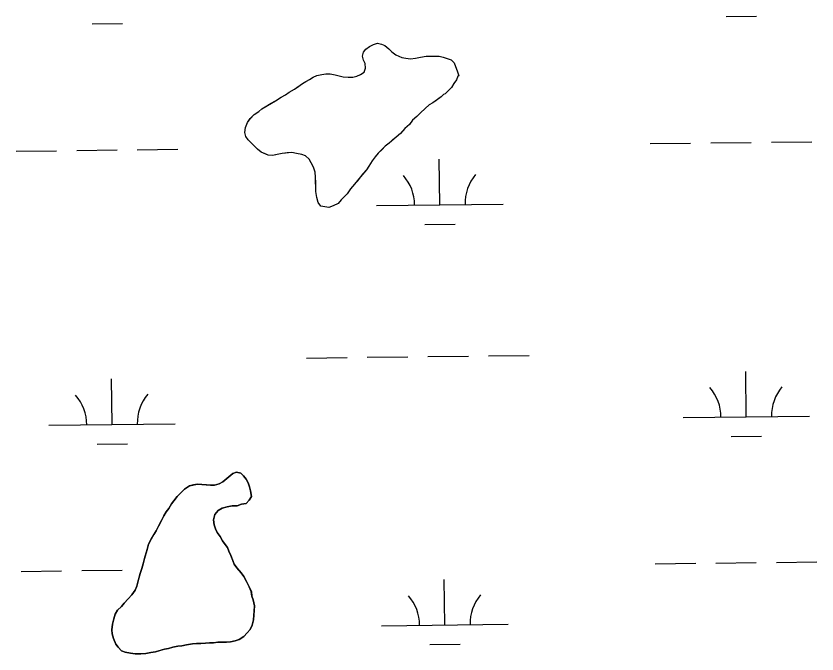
# Model space of a CAD drawing. Extents: x 3694830 to 3732949, y 415201 to 440970.
# Drawn here: x 3716419 to 3717053, y 436717 to 437222 of the extents above; entities that cross this region are included whole.
import ezdxf

# ---------------------------------------------------------------- set-up
doc = ezdxf.new("R2010")
doc.units = 0
doc.layers.add('V-TOPO-SHOR', color=7, linetype='Continuous')
doc.layers.add('V-WETL-SWMP', color=7, linetype='Continuous')

msp = doc.modelspace()

# ---------------------------------------------------------------- linework, layer by layer
at = {"layer": 'V-TOPO-SHOR'}
for points in [[(3716695.71, 437181.03), (3716695.29, 437184.58), (3716694.08, 437187.33), (3716693.27, 437190.48), (3716694.03, 437193.64), (3716695.99, 437196.02), (3716698.73, 437198.02), (3716701.87, 437199.62), (3716705.02, 437200.83), (3716708.18, 437200.07), (3716710.95, 437198.91), (3716714.13, 437196.17), (3716716.52, 437193.83), (3716719.69, 437191.49), (3716724.44, 437189.55), (3716727.61, 437188.79), (3716731.16, 437188.42), (3716735.1, 437188.85), (3716739.04, 437189.67), (3716743.77, 437190.5), (3716747.71, 437190.53), (3716750.87, 437190.56), (3716754.02, 437190.58), (3716757.19, 437189.82), (3716760.35, 437188.66), (3716763.52, 437187.51), (3716765.9, 437185.16), (3716768.33, 437178.08)], [(3716768.33, 437178.08), (3716769.54, 437174.93), (3716768.75, 437174.53), (3716767.59, 437171.76), (3716765.64, 437168.98), (3716763.7, 437165.81), (3716761.35, 437163.42), (3716758.61, 437160.64), (3716757.43, 437160.24), (3716755.47, 437158.25), (3716751.55, 437155.45), (3716748.81, 437153.46), (3716746.06, 437151.86), (3716742.92, 437149.07), (3716739.4, 437145.89), (3716736.27, 437142.7), (3716732.74, 437139.91), (3716730.4, 437136.34), (3716726.88, 437133.16), (3716723.36, 437129.18), (3716719.83, 437126.39), (3716717.09, 437124), (3716714.35, 437121.61), (3716711.21, 437119.22), (3716708.48, 437116.44), (3716705.74, 437113.65), (3716703.39, 437110.87), (3716701.05, 437107.7), (3716698.33, 437103.33), (3716696.38, 437100.56), (3716693.64, 437097.38), (3716691.69, 437094.99), (3716688.96, 437091.42), (3716687, 437089.04), (3716683.88, 437085.46), (3716681.15, 437081.49), (3716678.8, 437079.11), (3716676.45, 437076.72), (3716674.11, 437073.94), (3716670.18, 437071.94), (3716666.64, 437070.72), (3716663.48, 437071.09), (3716660.32, 437071.85), (3716658.32, 437074.6), (3716657.11, 437078.53), (3716656.28, 437083.26), (3716656.25, 437086.81), (3716656.22, 437090.36), (3716656.19, 437094.7), (3716655.76, 437098.64), (3716654.54, 437102.58), (3716652.54, 437106.11), (3716650.94, 437108.86), (3716648.16, 437111.6), (3716645.38, 437112.76), (3716641.04, 437113.51), (3716637.48, 437114.28), (3716633.54, 437113.85), (3716629.6, 437113.42), (3716625.66, 437112.6), (3716622.12, 437111.78), (3716618.56, 437112.15), (3716615.79, 437113.31), (3716613.02, 437114.47), (3716610.24, 437116.81), (3716607.85, 437119.16), (3716605.07, 437121.9), (3716602.68, 437124.24), (3716601.08, 437126.99), (3716600.27, 437130.14), (3716600.63, 437134.09), (3716602.18, 437138.05), (3716604.52, 437141.22), (3716607.65, 437144.41), (3716611.18, 437146.8), (3716613.53, 437148.79), (3716616.27, 437150.4), (3716620.99, 437153.2), (3716624.52, 437155.2), (3716628.84, 437157.99), (3716632.37, 437159.99), (3716635.12, 437161.99), (3716639.44, 437164.39), (3716642.97, 437166.79), (3716645.71, 437168.78), (3716648.46, 437170.39), (3716651.21, 437171.98), (3716654.35, 437173.98), (3716657.1, 437175.19), (3716661.04, 437176.01), (3716664.19, 437176.43), (3716667.74, 437176.46), (3716671.69, 437175.7), (3716674.85, 437174.94), (3716678.02, 437174.18), (3716681.96, 437173.82), (3716685.52, 437173.85), (3716688.67, 437174.66), (3716691.81, 437175.87), (3716694.56, 437177.86), (3716695.71, 437181.03)], [(3716576.45, 436827.52), (3716578.96, 436830.81), (3716582.22, 436832.65), (3716586.21, 436833.78), (3716590.2, 436834.54), (3716594.2, 436834.57), (3716597.47, 436835.69), (3716601.1, 436836.45), (3716603.62, 436839.01), (3716605.41, 436841.93), (3716604.65, 436846.29), (3716603.9, 436849.56), (3716602.78, 436852.82), (3716601.3, 436855.72), (3716599.1, 436858.24), (3716596.9, 436860.41), (3716593.62, 436861.1), (3716590.72, 436859.99), (3716582.78, 436853.38)], [(3716582.78, 436853.38), (3716579.88, 436851.9), (3716576.25, 436850.78), (3716572.98, 436850.76), (3716569.71, 436851.09), (3716566.07, 436851.43), (3716562.8, 436851.76), (3716559.53, 436851.01), (3716556.26, 436850.26), (3716552.29, 436847.68), (3716549.4, 436844.75), (3716546.52, 436841.81), (3716544, 436838.52), (3716542.2, 436835.96), (3716540.05, 436832.31), (3716537.89, 436829.74), (3716536.1, 436826.46), (3716534.31, 436822.81), (3716531.8, 436818.42), (3716530.02, 436814.77), (3716528.22, 436811.85), (3716526.07, 436808.2), (3716523.92, 436804.18), (3716522.87, 436799.81), (3716521.8, 436796.53), (3716520.74, 436792.88), (3716519.69, 436788.51), (3716518.63, 436784.87), (3716517.21, 436780.86), (3716515.8, 436775.39), (3716514.74, 436771.02), (3716513.31, 436767.74), (3716510.8, 436764.08), (3716507.92, 436760.78), (3716504.67, 436757.48), (3716502.51, 436754.92), (3716499.27, 436751.99), (3716497.48, 436748.7), (3716496.41, 436745.05), (3716495.36, 436740.68), (3716495.03, 436736.32), (3716495.06, 436733.05), (3716496.18, 436729.42), (3716498.03, 436725.07), (3716499.87, 436722.54), (3716502.44, 436719.66), (3716505.36, 436718.59), (3716509.73, 436717.9), (3716513.37, 436717.2), (3716517.73, 436717.24), (3716521.73, 436717.63), (3716525.72, 436718.39), (3716529.35, 436718.79), (3716532.98, 436719.91), (3716536.6, 436721.03), (3716539.87, 436721.42), (3716543.14, 436722.54), (3716547.13, 436723.29), (3716550.4, 436723.69), (3716554.03, 436724.44), (3716558.75, 436725.21), (3716562.02, 436725.6), (3716565.29, 436725.63), (3716568.92, 436725.66), (3716572.19, 436726.05), (3716575.46, 436726.07), (3716578.73, 436726.47), (3716582, 436726.49), (3716585.64, 436726.52), (3716588.91, 436726.91), (3716592.54, 436727.67), (3716595.8, 436728.79), (3716599.42, 436731), (3716601.94, 436733.93), (3716604.46, 436736.49), (3716605.89, 436740.14), (3716606.95, 436744.15), (3716607.28, 436747.79), (3716607.61, 436751.06), (3716607.94, 436755.43), (3716606.81, 436760.14), (3716605.7, 436763.04), (3716605.3, 436766.68), (3716603.46, 436770.3), (3716601.6, 436774.64), (3716599.39, 436778.62), (3716597.18, 436781.51), (3716593.88, 436785.49), (3716591.68, 436788.38), (3716590.56, 436791.28), (3716589.07, 436795.26), (3716587.59, 436798.52), (3716586.48, 436801.42), (3716584.64, 436803.95), (3716582.43, 436806.84), (3716580.59, 436810.1), (3716578.38, 436813.35), (3716576.9, 436816.25), (3716575.78, 436819.51), (3716575.39, 436823.51), (3716576.45, 436827.52)]]:
    msp.add_lwpolyline(points, dxfattribs=at)
at = {"layer": 'V-WETL-SWMP'}
for p, q in [((3716981.17, 437222), (3717005.17, 437222.28)), ((3716479.3, 437216.01), (3716503.3, 437216.3)), ((3716695.98, 437196.02), (3716698.73, 437198.02)), ((3716698.73, 437198.02), (3716701.87, 437199.62)), ((3716701.87, 437199.62), (3716705.02, 437200.83)), ((3716705.02, 437200.83), (3716708.18, 437200.07)), ((3716708.18, 437200.07), (3716710.95, 437198.91)), ((3716710.95, 437198.91), (3716714.13, 437196.17)), ((3716693.27, 437190.48), (3716694.03, 437193.64)), ((3716694.03, 437193.64), (3716695.98, 437196.02)), ((3716714.13, 437196.17), (3716716.52, 437193.83)), ((3716716.52, 437193.83), (3716719.69, 437191.49)), ((3716719.69, 437191.49), (3716724.44, 437189.55)), ((3716694.08, 437187.33), (3716693.27, 437190.48)), ((3716695.29, 437184.58), (3716694.08, 437187.33)), ((3716724.44, 437189.55), (3716727.61, 437188.79)), ((3716727.61, 437188.79), (3716731.16, 437188.42)), ((3716731.16, 437188.42), (3716735.1, 437188.85)), ((3716735.1, 437188.85), (3716739.04, 437189.67)), ((3716739.04, 437189.67), (3716743.77, 437190.5)), ((3716743.77, 437190.5), (3716754.02, 437190.58)), ((3716754.02, 437190.58), (3716757.19, 437189.82)), ((3716757.19, 437189.82), (3716763.52, 437187.51)), ((3716763.52, 437187.51), (3716765.9, 437185.16)), ((3716765.9, 437185.16), (3716768.33, 437178.08)), ((3716694.56, 437177.87), (3716695.71, 437181.03)), ((3716695.71, 437181.03), (3716695.29, 437184.58)), ((3716651.21, 437171.99), (3716654.35, 437173.98)), ((3716654.35, 437173.98), (3716657.1, 437175.19)), ((3716657.1, 437175.19), (3716661.04, 437176.01)), ((3716661.04, 437176.01), (3716664.19, 437176.43)), ((3716664.19, 437176.43), (3716667.74, 437176.46)), ((3716667.74, 437176.46), (3716671.69, 437175.7)), ((3716671.69, 437175.7), (3716678.02, 437174.18)), ((3716678.02, 437174.18), (3716681.97, 437173.82)), ((3716681.97, 437173.82), (3716685.52, 437173.85)), ((3716685.52, 437173.85), (3716688.67, 437174.66)), ((3716688.67, 437174.66), (3716691.81, 437175.87)), ((3716691.81, 437175.87), (3716694.56, 437177.87)), ((3716768.75, 437174.53), (3716767.59, 437171.76)), ((3716768.33, 437178.08), (3716769.54, 437174.93)), ((3716769.54, 437174.93), (3716768.75, 437174.53)), ((3716639.44, 437164.39), (3716645.71, 437168.78)), ((3716645.71, 437168.78), (3716651.21, 437171.99)), ((3716763.69, 437165.81), (3716758.61, 437160.64)), ((3716765.64, 437168.98), (3716763.69, 437165.81)), ((3716767.59, 437171.76), (3716765.64, 437168.98)), ((3716628.84, 437157.99), (3716632.37, 437159.99)), ((3716632.37, 437159.99), (3716635.12, 437161.99)), ((3716635.12, 437161.99), (3716639.44, 437164.39)), ((3716757.43, 437160.24), (3716755.47, 437158.25)), ((3716758.61, 437160.64), (3716757.43, 437160.24)), ((3716613.53, 437148.79), (3716624.52, 437155.2)), ((3716624.52, 437155.2), (3716628.84, 437157.99)), ((3716748.81, 437153.46), (3716746.06, 437151.86)), ((3716755.47, 437158.25), (3716748.81, 437153.46)), ((3716607.64, 437144.41), (3716611.18, 437146.8)), ((3716611.18, 437146.8), (3716613.53, 437148.79)), ((3716746.06, 437151.86), (3716739.4, 437145.88)), ((3716602.17, 437138.05), (3716604.51, 437141.22)), ((3716604.51, 437141.22), (3716607.64, 437144.41)), ((3716736.27, 437142.7), (3716732.74, 437139.91)), ((3716739.4, 437145.88), (3716736.27, 437142.7)), ((3716600.27, 437130.14), (3716600.63, 437134.09)), ((3716600.63, 437134.09), (3716602.17, 437138.05)), ((3716730.4, 437136.34), (3716726.88, 437133.16)), ((3716732.74, 437139.91), (3716730.4, 437136.34)), ((3716601.08, 437126.99), (3716600.27, 437130.14)), ((3716723.36, 437129.18), (3716719.83, 437126.39)), ((3716726.88, 437133.16), (3716723.36, 437129.18)), ((3716602.68, 437124.24), (3716601.08, 437126.99)), ((3716610.24, 437116.81), (3716602.68, 437124.24)), ((3716714.35, 437121.61), (3716711.21, 437119.22)), ((3716719.83, 437126.39), (3716714.35, 437121.61)), ((3716920.96, 437121.27), (3716952.96, 437121.65)), ((3716968.96, 437121.84), (3717000.96, 437122.22)), ((3717016.96, 437122.42), (3717048.95, 437122.8)), ((3716419.09, 437115.28), (3716451.09, 437115.67)), ((3716467.09, 437115.86), (3716499.09, 437116.24)), ((3716515.08, 437116.43), (3716547.08, 437116.81)), ((3716613.02, 437114.47), (3716610.24, 437116.81)), ((3716711.21, 437119.22), (3716705.74, 437113.65)), ((3716618.56, 437112.15), (3716613.02, 437114.47)), ((3716622.12, 437111.78), (3716618.56, 437112.15)), ((3716629.6, 437113.42), (3716622.12, 437111.78)), ((3716637.48, 437114.27), (3716629.6, 437113.42)), ((3716641.04, 437113.51), (3716637.48, 437114.27)), ((3716645.38, 437112.76), (3716641.04, 437113.51)), ((3716648.15, 437111.6), (3716645.38, 437112.76)), ((3716650.94, 437108.86), (3716648.15, 437111.6)), ((3716654.54, 437102.58), (3716650.94, 437108.86)), ((3716703.39, 437110.87), (3716701.05, 437107.7)), ((3716705.74, 437113.65), (3716703.39, 437110.87)), ((3716754.46, 437072.85), (3716754.04, 437108.85)), ((3716655.76, 437098.64), (3716654.54, 437102.58)), ((3716698.33, 437103.33), (3716696.38, 437100.56)), ((3716701.05, 437107.7), (3716698.33, 437103.33)), ((3716656.18, 437094.7), (3716655.76, 437098.64)), ((3716696.38, 437100.56), (3716691.69, 437094.99)), ((3716656.28, 437083.26), (3716656.18, 437094.7)), ((3716691.69, 437094.99), (3716687, 437089.04)), ((3716683.88, 437085.46), (3716681.15, 437081.49)), ((3716687, 437089.04), (3716683.88, 437085.46)), ((3716657.11, 437078.53), (3716656.28, 437083.26)), ((3716658.32, 437074.6), (3716657.11, 437078.53)), ((3716681.15, 437081.49), (3716676.45, 437076.72)), ((3716660.32, 437071.85), (3716658.32, 437074.6)), ((3716663.48, 437071.09), (3716660.32, 437071.85)), ((3716666.64, 437070.72), (3716663.48, 437071.09)), ((3716670.18, 437071.94), (3716666.64, 437070.72)), ((3716674.11, 437073.94), (3716670.18, 437071.94)), ((3716676.45, 437076.72), (3716674.11, 437073.94)), ((3716704.47, 437072.26), (3716804.46, 437073.45)), ((3716742.65, 437057.28), (3716766.65, 437057.56)), ((3716649.06, 436951.51), (3716681.06, 436951.9)), ((3716697.06, 436952.09), (3716729.05, 436952.47)), ((3716745.05, 436952.66), (3716777.05, 436953.04)), ((3716793.05, 436953.23), (3716825.05, 436953.61)), ((3716996.96, 436904.92), (3716996.53, 436940.92)), ((3716495.08, 436898.93), (3716494.66, 436934.93)), ((3716445.09, 436898.34), (3716545.08, 436899.53)), ((3716946.96, 436904.32), (3717046.95, 436905.52)), ((3716985.14, 436889.35), (3717009.14, 436889.63)), ((3716483.27, 436883.36), (3716507.27, 436883.65)), ((3716582.78, 436853.38), (3716590.72, 436859.99)), ((3716590.72, 436859.99), (3716593.62, 436861.11)), ((3716593.62, 436861.11), (3716596.9, 436860.41)), ((3716596.9, 436860.41), (3716599.1, 436858.24)), ((3716599.1, 436858.24), (3716601.3, 436855.72)), ((3716601.3, 436855.72), (3716602.78, 436852.82)), ((3716552.29, 436847.68), (3716556.26, 436850.26)), ((3716556.26, 436850.26), (3716562.8, 436851.76)), ((3716562.8, 436851.76), (3716572.98, 436850.76)), ((3716572.98, 436850.76), (3716576.26, 436850.78)), ((3716576.26, 436850.78), (3716579.88, 436851.9)), ((3716579.88, 436851.9), (3716582.78, 436853.38)), ((3716602.78, 436852.82), (3716603.9, 436849.56)), ((3716603.9, 436849.56), (3716604.65, 436846.29)), ((3716546.52, 436841.81), (3716552.29, 436847.68)), ((3716604.65, 436846.29), (3716605.41, 436841.93)), ((3716542.2, 436835.96), (3716544, 436838.52)), ((3716544, 436838.52), (3716546.52, 436841.81)), ((3716601.1, 436836.45), (3716597.47, 436835.69)), ((3716603.62, 436839.01), (3716601.1, 436836.45)), ((3716605.41, 436841.93), (3716603.62, 436839.01)), ((3716537.89, 436829.74), (3716540.05, 436832.31)), ((3716540.05, 436832.31), (3716542.2, 436835.96)), ((3716578.96, 436830.81), (3716576.45, 436827.52)), ((3716582.22, 436832.65), (3716578.96, 436830.81)), ((3716586.21, 436833.78), (3716582.22, 436832.65)), ((3716590.2, 436834.54), (3716586.21, 436833.78)), ((3716594.2, 436834.57), (3716590.2, 436834.54)), ((3716597.47, 436835.69), (3716594.2, 436834.57)), ((3716534.31, 436822.81), (3716536.1, 436826.46)), ((3716536.1, 436826.46), (3716537.89, 436829.74)), ((3716576.45, 436827.52), (3716575.39, 436823.51)), ((3716575.39, 436823.51), (3716575.79, 436819.51)), ((3716530.02, 436814.77), (3716531.8, 436818.42)), ((3716531.8, 436818.42), (3716534.31, 436822.81)), ((3716575.79, 436819.51), (3716576.9, 436816.25)), ((3716526.07, 436808.2), (3716530.02, 436814.77)), ((3716576.9, 436816.25), (3716578.38, 436813.35)), ((3716578.38, 436813.35), (3716580.59, 436810.1)), ((3716523.92, 436804.18), (3716526.07, 436808.2)), ((3716580.59, 436810.1), (3716582.43, 436806.84)), ((3716582.43, 436806.84), (3716586.48, 436801.42)), ((3716520.74, 436792.88), (3716522.87, 436799.81)), ((3716522.87, 436799.81), (3716523.92, 436804.18)), ((3716586.48, 436801.42), (3716587.59, 436798.52)), ((3716587.59, 436798.52), (3716589.07, 436795.26)), ((3716519.69, 436788.51), (3716520.74, 436792.88)), ((3716589.07, 436795.26), (3716591.67, 436788.38)), ((3716518.63, 436784.87), (3716519.69, 436788.51)), ((3716591.67, 436788.38), (3716593.88, 436785.49)), ((3716593.88, 436785.49), (3716597.18, 436781.51)), ((3716924.93, 436788.62), (3716956.93, 436789)), ((3716972.93, 436789.19), (3717004.92, 436789.57)), ((3717020.92, 436789.76), (3717052.92, 436790.15)), ((3716423.06, 436782.63), (3716455.06, 436783.02)), ((3716471.06, 436783.21), (3716503.05, 436783.59)), ((3716514.74, 436771.02), (3716517.21, 436780.86)), ((3716517.21, 436780.86), (3716518.63, 436784.87)), ((3716597.18, 436781.51), (3716599.39, 436778.62)), ((3716599.39, 436778.62), (3716601.6, 436774.64)), ((3716601.6, 436774.64), (3716603.46, 436770.3)), ((3716758.43, 436740.2), (3716758, 436776.2)), ((3716510.8, 436764.08), (3716513.32, 436767.74)), ((3716513.32, 436767.74), (3716514.74, 436771.02)), ((3716603.46, 436770.3), (3716605.31, 436766.68)), ((3716605.31, 436766.68), (3716605.7, 436763.04)), ((3716504.67, 436757.49), (3716507.92, 436760.78)), ((3716507.92, 436760.78), (3716510.8, 436764.08)), ((3716605.7, 436763.04), (3716606.81, 436760.14)), ((3716606.81, 436760.14), (3716607.94, 436755.43)), ((3716499.27, 436751.99), (3716502.51, 436754.92)), ((3716502.51, 436754.92), (3716504.67, 436757.49)), ((3716607.94, 436755.43), (3716606.94, 436744.15)), ((3716496.41, 436745.06), (3716497.47, 436748.7)), ((3716497.47, 436748.7), (3716499.27, 436751.99)), ((3716495.36, 436740.69), (3716496.41, 436745.06)), ((3716606.94, 436744.15), (3716605.89, 436740.14)), ((3716495.03, 436736.32), (3716495.36, 436740.69)), ((3716495.06, 436733.05), (3716495.03, 436736.32)), ((3716604.46, 436736.49), (3716601.94, 436733.93)), ((3716605.89, 436740.14), (3716604.46, 436736.49)), ((3716708.44, 436739.6), (3716808.43, 436740.8)), ((3716496.18, 436729.42), (3716495.06, 436733.05)), ((3716498.03, 436725.07), (3716496.18, 436729.42)), ((3716595.8, 436728.79), (3716592.54, 436727.67)), ((3716599.42, 436731), (3716595.8, 436728.79)), ((3716601.94, 436733.93), (3716599.42, 436731)), ((3716499.87, 436722.54), (3716498.03, 436725.07)), ((3716502.44, 436719.66), (3716499.87, 436722.54)), ((3716543.14, 436722.54), (3716539.87, 436721.42)), ((3716547.13, 436723.3), (3716543.14, 436722.54)), ((3716550.4, 436723.69), (3716547.13, 436723.3)), ((3716554.03, 436724.44), (3716550.4, 436723.69)), ((3716558.75, 436725.21), (3716554.03, 436724.44)), ((3716562.02, 436725.6), (3716558.75, 436725.21)), ((3716568.92, 436725.66), (3716562.02, 436725.6)), ((3716572.19, 436726.05), (3716568.92, 436725.66)), ((3716575.46, 436726.07), (3716572.19, 436726.05)), ((3716578.73, 436726.47), (3716575.46, 436726.07)), ((3716585.64, 436726.52), (3716578.73, 436726.47)), ((3716588.91, 436726.91), (3716585.64, 436726.52)), ((3716592.54, 436727.67), (3716588.91, 436726.91)), ((3716746.62, 436724.63), (3716770.62, 436724.91)), ((3716505.36, 436718.59), (3716502.44, 436719.66)), ((3716509.73, 436717.9), (3716505.36, 436718.59)), ((3716513.37, 436717.2), (3716509.73, 436717.9)), ((3716517.73, 436717.24), (3716513.37, 436717.2)), ((3716521.73, 436717.63), (3716517.73, 436717.24)), ((3716525.72, 436718.39), (3716521.73, 436717.63)), ((3716529.35, 436718.79), (3716525.72, 436718.39)), ((3716536.6, 436721.03), (3716529.35, 436718.79)), ((3716539.87, 436721.42), (3716536.6, 436721.03))]:
    msp.add_line(p, q, dxfattribs=at)
for centre, start, end in [((3716699.22, 437072.67), 359.91153, 41.45519), ((3716809.7, 437073.99), 139.91153, 181.45519), ((3716941.71, 436904.73), 359.91153, 41.45519), ((3717052.19, 436906.05), 139.91153, 181.45519), ((3716439.84, 436898.75), 359.91153, 41.45519), ((3716550.32, 436900.07), 139.91153, 181.45519), ((3716703.19, 436740.02), 359.91153, 41.45519), ((3716813.67, 436741.33), 139.91153, 181.45519)]:
    msp.add_arc(centre, 35.25, start, end, dxfattribs=at)

doc.saveas('drawing.dxf')
